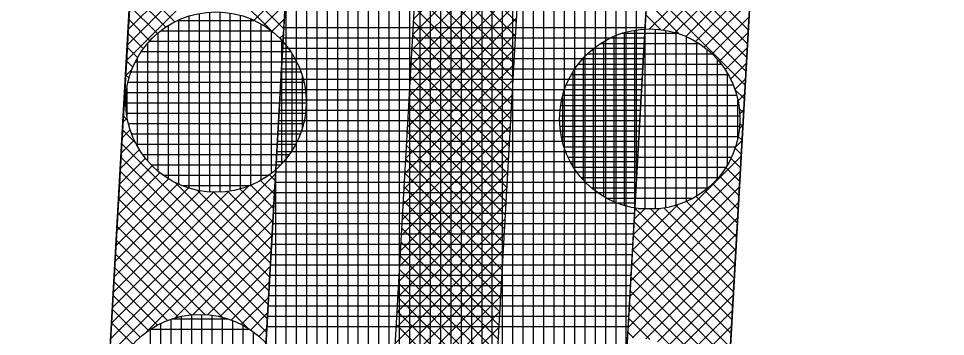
# Model space of a CAD drawing. Extents: x -565346 to -564154, y -1097386 to -1095620.
# Drawn here: x -564307.38 to -564289.4, y -1097295.58 to -1097289.41 of the extents above; entities that cross this region are included whole.
import ezdxf

# ---------------------------------------------------------------- set-up
doc = ezdxf.new("R2010")
doc.units = 0
for name, color, linetype in [('Vrstva 1', 7, 'Continuous'), ('Vrstva 13', 7, 'Continuous'), ('Vrstva 41', 7, 'Continuous'), ('Vrstva 42', 7, 'Continuous'), ('Vrstva 43', 7, 'Continuous'), ('Vrstva 44', 7, 'Continuous')]:
    doc.layers.add(name, color=color, linetype=linetype)

msp = doc.modelspace()

# ---------------------------------------------------------------- linework, layer by layer
at = {"layer": 'Vrstva 1'}
msp.add_line((-564307.09, -1097322.09), (-564296.5, -1097135.53), dxfattribs=at)
at = {"layer": 'Vrstva 13'}
msp.add_line((-564291.2, -1097253.99), (-564294.24, -1097307.55), dxfattribs=at)
at = {"layer": 'Vrstva 41'}
for points in [[(-564307.383, -1097332.191), (-564304.399, -1097332.838), (-564304.096, -1097322.37), (-564303.226, -1097307.04), (-564296.016, -1097180.02), (-564294.347, -1097150.646), (-564297.42, -1097150.37), (-564307.09, -1097322.09)], [(-564297.082, -1097322.329), (-564302.848, -1097333.175), (-564300.817, -1097333.615), (-564295.11, -1097322.88), (-564285.364, -1097151.156), (-564287.358, -1097151.043), (-564289.027, -1097180.417), (-564293.197, -1097253.877), (-564296.237, -1097307.437)]]:
    msp.add_lwpolyline(points, close=True, dxfattribs=at)
at = {"layer": 'Vrstva 42'}
for p, q in [((-564302.073, -1097286.727), (-564305.279, -1097289.933)), ((-564302.447, -1097286.819), (-564305.262, -1097289.634)), ((-564305.1, -1097286.748), (-564302.237, -1097289.611)), ((-564302.09, -1097287.027), (-564305.296, -1097290.233)), ((-564305.115, -1097287.016), (-564302.456, -1097289.674)), ((-564297.598, -1097287.303), (-564299.722, -1097289.427)), ((-564297.615, -1097287.603), (-564299.739, -1097289.727)), ((-564299.618, -1097287.588), (-564297.722, -1097289.484)), ((-564293.107, -1097287.584), (-564295.137, -1097289.614)), ((-564295.119, -1097287.738), (-564293.223, -1097289.633)), ((-564297.632, -1097287.902), (-564299.756, -1097290.027)), ((-564299.633, -1097287.856), (-564297.737, -1097289.752)), ((-564293.124, -1097287.883), (-564294.876, -1097289.636)), ((-564299.648, -1097288.123), (-564297.752, -1097290.019)), ((-564295.134, -1097288.005), (-564293.238, -1097289.901)), ((-564297.649, -1097288.202), (-564299.773, -1097290.326)), ((-564295.149, -1097288.273), (-564293.254, -1097290.169)), ((-564293.141, -1097288.183), (-564294.644, -1097289.686)), ((-564297.666, -1097288.502), (-564299.79, -1097290.626)), ((-564299.663, -1097288.391), (-564297.767, -1097290.287)), ((-564295.164, -1097288.541), (-564293.269, -1097290.436)), ((-564293.158, -1097288.483), (-564294.435, -1097289.76)), ((-564305.205, -1097288.622), (-564304.35, -1097289.478)), ((-564299.679, -1097288.659), (-564297.783, -1097290.554)), ((-564305.22, -1097288.89), (-564304.528, -1097289.582)), ((-564302.192, -1097288.826), (-564302.815, -1097289.449)), ((-564297.683, -1097288.802), (-564299.807, -1097290.926)), ((-564295.18, -1097288.808), (-564293.284, -1097290.704)), ((-564293.175, -1097288.783), (-564294.247, -1097289.856)), ((-564299.694, -1097288.926), (-564297.798, -1097290.822)), ((-564295.195, -1097289.076), (-564294.557, -1097289.714)), ((-564305.235, -1097289.158), (-564304.689, -1097289.704)), ((-564302.209, -1097289.126), (-564302.632, -1097289.549)), ((-564297.7, -1097289.102), (-564299.824, -1097291.226)), ((-564299.709, -1097289.194), (-564297.813, -1097291.09)), ((-564293.192, -1097289.083), (-564294.079, -1097289.97)), ((-564305.251, -1097289.425), (-564304.834, -1097289.843)), ((-564302.226, -1097289.426), (-564302.466, -1097289.666)), ((-564297.717, -1097289.402), (-564299.841, -1097291.526)), ((-564295.21, -1097289.343), (-564294.926, -1097289.628)), ((-564293.209, -1097289.383), (-564293.927, -1097290.1)), ((-564299.724, -1097289.462), (-564297.828, -1097291.357)), ((-564295.225, -1097289.611), (-564295.218, -1097289.619)), ((-564305.266, -1097289.693), (-564304.963, -1097289.996)), ((-564302.243, -1097289.726), (-564302.317, -1097289.8)), ((-564297.734, -1097289.702), (-564299.858, -1097291.826)), ((-564299.739, -1097289.729), (-564297.843, -1097291.625)), ((-564293.226, -1097289.683), (-564293.79, -1097290.247)), ((-564305.281, -1097289.961), (-564305.074, -1097290.167)), ((-564297.751, -1097290.001), (-564299.875, -1097292.126)), ((-564299.755, -1097289.997), (-564297.859, -1097291.893)), ((-564293.243, -1097289.982), (-564293.67, -1097290.409)), ((-564305.296, -1097290.229), (-564305.167, -1097290.358)), ((-564297.768, -1097290.301), (-564299.892, -1097292.425)), ((-564299.77, -1097290.264), (-564297.874, -1097292.16)), ((-564293.26, -1097290.282), (-564293.567, -1097290.589)), ((-564305.184, -1097290.404), (-564305.313, -1097290.533)), ((-564305.311, -1097290.497), (-564305.239, -1097290.569)), ((-564297.785, -1097290.601), (-564299.909, -1097292.725)), ((-564299.785, -1097290.532), (-564297.889, -1097292.428)), ((-564293.277, -1097290.582), (-564293.483, -1097290.788)), ((-564305.284, -1097290.787), (-564305.33, -1097290.833)), ((-564305.326, -1097290.764), (-564305.287, -1097290.804)), ((-564299.8, -1097290.8), (-564297.904, -1097292.696)), ((-564293.484, -1097290.787), (-564293.299, -1097290.972)), ((-564305.341, -1097291.032), (-564305.302, -1097291.071)), ((-564297.802, -1097290.901), (-564299.926, -1097293.025)), ((-564293.294, -1097290.882), (-564293.421, -1097291.009)), ((-564305.301, -1097291.087), (-564305.347, -1097291.132)), ((-564297.819, -1097291.201), (-564299.943, -1097293.325)), ((-564299.815, -1097291.067), (-564297.919, -1097292.963)), ((-564293.398, -1097291.156), (-564293.314, -1097291.239)), ((-564293.311, -1097291.182), (-564293.39, -1097291.261)), ((-564305.275, -1097291.343), (-564305.364, -1097291.432)), ((-564305.356, -1097291.3), (-564305.267, -1097291.388)), ((-564299.83, -1097291.335), (-564297.935, -1097293.231)), ((-564305.219, -1097291.571), (-564305.38, -1097291.732)), ((-564305.371, -1097291.568), (-564305.112, -1097291.827)), ((-564297.836, -1097291.501), (-564299.96, -1097293.625)), ((-564293.328, -1097291.482), (-564293.394, -1097291.548)), ((-564293.389, -1097291.448), (-564293.33, -1097291.507)), ((-564305.139, -1097291.773), (-564305.397, -1097292.032)), ((-564299.846, -1097291.603), (-564297.95, -1097293.499)), ((-564293.418, -1097291.701), (-564293.345, -1097291.774)), ((-564305.039, -1097291.956), (-564305.414, -1097292.331)), ((-564305.386, -1097291.835), (-564302.525, -1097294.696)), ((-564297.853, -1097291.801), (-564299.977, -1097293.925)), ((-564299.861, -1097291.87), (-564297.965, -1097293.766)), ((-564293.477, -1097291.925), (-564293.36, -1097292.042)), ((-564293.345, -1097291.782), (-564293.471, -1097291.907)), ((-564304.922, -1097292.122), (-564305.431, -1097292.631)), ((-564305.401, -1097292.103), (-564302.541, -1097294.964)), ((-564297.87, -1097292.1), (-564299.995, -1097294.225)), ((-564299.876, -1097292.138), (-564297.98, -1097294.034)), ((-564293.362, -1097292.082), (-564295.486, -1097294.205)), ((-564293.56, -1097292.125), (-564293.375, -1097292.31)), ((-564304.788, -1097292.271), (-564305.448, -1097292.931)), ((-564293.662, -1097292.306), (-564293.39, -1097292.577)), ((-564302.396, -1097292.425), (-564305.6, -1097295.628)), ((-564304.639, -1097292.404), (-564305.465, -1097293.23)), ((-564305.416, -1097292.371), (-564302.556, -1097295.232)), ((-564302.516, -1097292.443), (-564302.404, -1097292.555)), ((-564297.887, -1097292.4), (-564300.012, -1097294.524)), ((-564299.891, -1097292.406), (-564297.995, -1097294.302)), ((-564293.379, -1097292.381), (-564295.503, -1097294.505)), ((-564293.781, -1097292.47), (-564293.405, -1097292.845)), ((-564302.915, -1097292.661), (-564305.583, -1097295.328)), ((-564304.29, -1097292.621), (-564305.499, -1097293.83)), ((-564304.473, -1097292.521), (-564305.482, -1097293.53)), ((-564305.432, -1097292.639), (-564302.571, -1097295.499)), ((-564304.347, -1097292.592), (-564302.51, -1097294.429)), ((-564302.878, -1097292.647), (-564302.434, -1097293.09)), ((-564302.687, -1097292.554), (-564302.419, -1097292.823)), ((-564299.906, -1097292.673), (-564298.011, -1097294.569)), ((-564293.916, -1097292.617), (-564293.421, -1097293.113)), ((-564302.413, -1097292.725), (-564305.617, -1097295.928)), ((-564303.3, -1097292.763), (-564305.566, -1097295.029)), ((-564303.599, -1097292.779), (-564305.549, -1097294.729)), ((-564303.856, -1097292.753), (-564305.532, -1097294.429)), ((-564304.086, -1097292.7), (-564305.515, -1097294.13)), ((-564303.909, -1097292.747), (-564302.495, -1097294.161)), ((-564303.593, -1097292.78), (-564302.48, -1097293.893)), ((-564303.324, -1097292.767), (-564302.465, -1097293.626)), ((-564303.089, -1097292.719), (-564302.449, -1097293.358)), ((-564297.904, -1097292.7), (-564300.029, -1097294.824)), ((-564293.396, -1097292.681), (-564295.52, -1097294.805)), ((-564294.067, -1097292.749), (-564293.436, -1097293.38)), ((-564305.447, -1097292.906), (-564302.921, -1097295.432)), ((-564302.43, -1097293.024), (-564304.898, -1097295.492)), ((-564297.921, -1097293), (-564300.046, -1097295.124)), ((-564299.922, -1097292.941), (-564298.026, -1097294.837)), ((-564293.413, -1097292.981), (-564295.537, -1097295.105)), ((-564294.591, -1097293.027), (-564295.469, -1097293.906)), ((-564294.627, -1097293.037), (-564293.481, -1097294.183)), ((-564294.42, -1097292.962), (-564293.466, -1097293.916)), ((-564294.235, -1097292.864), (-564293.451, -1097293.648)), ((-564305.462, -1097293.174), (-564303.423, -1097295.213)), ((-564299.937, -1097293.209), (-564298.041, -1097295.105)), ((-564294.95, -1097293.104), (-564295.452, -1097293.606)), ((-564295.233, -1097293.104), (-564295.435, -1097293.306)), ((-564295.423, -1097293.091), (-564293.527, -1097294.986)), ((-564295.117, -1097293.113), (-564293.512, -1097294.719)), ((-564294.858, -1097293.09), (-564293.497, -1097294.451)), ((-564302.447, -1097293.324), (-564304.348, -1097295.224)), ((-564297.938, -1097293.3), (-564300.063, -1097295.424)), ((-564293.43, -1097293.281), (-564295.554, -1097295.405)), ((-564295.438, -1097293.358), (-564293.542, -1097295.254)), ((-564305.477, -1097293.442), (-564303.759, -1097295.16)), ((-564299.952, -1097293.476), (-564298.056, -1097295.372)), ((-564305.492, -1097293.71), (-564304.038, -1097295.164)), ((-564302.464, -1097293.624), (-564304.002, -1097295.162)), ((-564297.955, -1097293.6), (-564300.08, -1097295.724)), ((-564299.967, -1097293.744), (-564298.071, -1097295.64)), ((-564293.447, -1097293.581), (-564295.472, -1097295.606)), ((-564295.453, -1097293.626), (-564293.557, -1097295.522)), ((-564302.482, -1097293.924), (-564303.719, -1097295.162)), ((-564297.973, -1097293.9), (-564300.097, -1097296.024)), ((-564295.468, -1097293.894), (-564293.573, -1097295.789)), ((-564293.464, -1097293.881), (-564295.214, -1097295.631)), ((-564305.507, -1097293.977), (-564304.279, -1097295.206)), ((-564299.982, -1097294.012), (-564298.086, -1097295.908)), ((-564305.522, -1097294.245), (-564304.494, -1097295.274)), ((-564302.499, -1097294.224), (-564303.474, -1097295.199)), ((-564297.99, -1097294.2), (-564300.114, -1097296.324)), ((-564299.998, -1097294.279), (-564298.102, -1097296.175)), ((-564295.483, -1097294.161), (-564293.588, -1097296.057)), ((-564293.481, -1097294.181), (-564294.985, -1097295.684)), ((-564295.499, -1097294.429), (-564293.603, -1097296.325)), ((-564305.537, -1097294.513), (-564304.688, -1097295.362)), ((-564302.516, -1097294.524), (-564303.257, -1097295.265)), ((-564298.007, -1097294.499), (-564300.131, -1097296.624)), ((-564300.013, -1097294.547), (-564298.117, -1097296.443)), ((-564293.498, -1097294.48), (-564294.779, -1097295.761)), ((-564305.552, -1097294.781), (-564304.864, -1097295.469)), ((-564302.533, -1097294.824), (-564303.061, -1097295.352)), ((-564298.024, -1097294.799), (-564300.148, -1097296.923)), ((-564300.028, -1097294.815), (-564298.132, -1097296.71)), ((-564295.514, -1097294.696), (-564293.618, -1097296.592)), ((-564293.515, -1097294.78), (-564294.595, -1097295.86)), ((-564295.529, -1097294.964), (-564294.682, -1097295.811)), ((-564305.567, -1097295.049), (-564305.022, -1097295.594)), ((-564302.55, -1097295.123), (-564302.883, -1097295.457)), ((-564298.041, -1097295.099), (-564300.165, -1097297.223)), ((-564300.043, -1097295.082), (-564298.147, -1097296.978)), ((-564293.532, -1097295.08), (-564294.428, -1097295.976)), ((-564305.582, -1097295.316), (-564305.165, -1097295.734)), ((-564300.058, -1097295.35), (-564298.162, -1097297.246)), ((-564295.544, -1097295.232), (-564295.132, -1097295.644)), ((-564302.567, -1097295.423), (-564302.723, -1097295.58)), ((-564298.058, -1097295.399), (-564300.182, -1097297.523)), ((-564295.559, -1097295.499), (-564295.452, -1097295.607)), ((-564293.549, -1097295.38), (-564294.278, -1097296.109))]:
    msp.add_line(p, q, dxfattribs=at)
msp.add_lwpolyline([(-564300.922, -1097310.531), (-564298.925, -1097310.644), (-564291.523, -1097180.275), (-564289.854, -1097150.901), (-564291.851, -1097150.788), (-564293.52, -1097180.162), (-564300.73, -1097307.182)], close=True, dxfattribs=at)
at = {"layer": 'Vrstva 43'}
for p, q in [((-564295.39, -1097292.517), (-564295.39, -1097169.017)), ((-564295.59, -1097296.041), (-564295.59, -1097172.54)), ((-564295.79, -1097299.565), (-564295.79, -1097176.063)), ((-564295.99, -1097303.088), (-564295.99, -1097179.586)), ((-564296.19, -1097306.612), (-564296.19, -1097183.108)), ((-564296.39, -1097310.136), (-564296.39, -1097186.631)), ((-564296.59, -1097313.66), (-564296.59, -1097190.154)), ((-564296.79, -1097317.184), (-564296.79, -1097193.677)), ((-564296.99, -1097320.708), (-564296.99, -1097197.2)), ((-564297.19, -1097322.532), (-564297.19, -1097200.722)), ((-564297.39, -1097322.908), (-564297.39, -1097204.245)), ((-564297.59, -1097323.285), (-564297.59, -1097207.768)), ((-564297.79, -1097323.661), (-564297.79, -1097211.291)), ((-564297.99, -1097324.037), (-564297.99, -1097214.814)), ((-564298.19, -1097324.413), (-564298.19, -1097218.336)), ((-564298.39, -1097324.789), (-564298.39, -1097221.859)), ((-564298.59, -1097325.166), (-564298.59, -1097225.382)), ((-564298.79, -1097325.542), (-564298.79, -1097228.905)), ((-564298.99, -1097325.918), (-564298.99, -1097232.427)), ((-564299.19, -1097326.294), (-564299.19, -1097235.95)), ((-564299.39, -1097326.67), (-564299.39, -1097239.473)), ((-564299.59, -1097327.047), (-564299.59, -1097242.996)), ((-564299.79, -1097327.423), (-564299.79, -1097246.519)), ((-564299.99, -1097327.799), (-564299.99, -1097250.041)), ((-564300.19, -1097328.175), (-564300.19, -1097253.564)), ((-564300.39, -1097328.551), (-564300.39, -1097257.087)), ((-564300.59, -1097328.928), (-564300.59, -1097260.61)), ((-564300.79, -1097329.304), (-564300.79, -1097264.133)), ((-564300.99, -1097329.68), (-564300.99, -1097267.655)), ((-564301.19, -1097330.056), (-564301.19, -1097271.178)), ((-564301.39, -1097330.432), (-564301.39, -1097274.701)), ((-564301.59, -1097330.809), (-564301.59, -1097278.224)), ((-564301.79, -1097331.185), (-564301.79, -1097281.746)), ((-564301.99, -1097331.561), (-564301.99, -1097285.269)), ((-564302.19, -1097331.937), (-564302.19, -1097288.792)), ((-564302.235, -1097289.59), (-564295.224, -1097289.59)), ((-564302.247, -1097289.79), (-564295.235, -1097289.79)), ((-564302.258, -1097289.99), (-564295.247, -1097289.99)), ((-564302.269, -1097290.19), (-564295.258, -1097290.19)), ((-564302.281, -1097290.39), (-564295.269, -1097290.39)), ((-564302.292, -1097290.59), (-564295.281, -1097290.59)), ((-564302.303, -1097290.79), (-564295.292, -1097290.79)), ((-564302.315, -1097290.99), (-564295.303, -1097290.99)), ((-564302.326, -1097291.19), (-564295.315, -1097291.19)), ((-564302.337, -1097291.39), (-564295.326, -1097291.39)), ((-564302.349, -1097291.59), (-564295.337, -1097291.59)), ((-564302.36, -1097291.79), (-564295.349, -1097291.79)), ((-564302.372, -1097291.99), (-564295.36, -1097291.99)), ((-564302.39, -1097332.313), (-564302.39, -1097292.315)), ((-564302.383, -1097292.19), (-564295.371, -1097292.19)), ((-564302.394, -1097292.39), (-564295.383, -1097292.39)), ((-564302.406, -1097292.59), (-564295.394, -1097292.59)), ((-564302.417, -1097292.79), (-564295.406, -1097292.79)), ((-564302.428, -1097292.99), (-564295.417, -1097292.99)), ((-564302.44, -1097293.19), (-564295.428, -1097293.19)), ((-564302.451, -1097293.39), (-564295.44, -1097293.39)), ((-564302.462, -1097293.59), (-564295.451, -1097293.59)), ((-564302.474, -1097293.79), (-564295.462, -1097293.79)), ((-564302.485, -1097293.99), (-564295.474, -1097293.99)), ((-564302.496, -1097294.19), (-564295.485, -1097294.19)), ((-564302.508, -1097294.39), (-564295.496, -1097294.39)), ((-564302.519, -1097294.59), (-564295.508, -1097294.59)), ((-564302.531, -1097294.79), (-564295.519, -1097294.79)), ((-564302.542, -1097294.99), (-564295.53, -1097294.99)), ((-564302.553, -1097295.19), (-564295.542, -1097295.19)), ((-564302.565, -1097295.39), (-564295.553, -1097295.39))]:
    msp.add_line(p, q, dxfattribs=at)
msp.add_lwpolyline([(-564283.37, -1096906.18), (-564284.87, -1096930.83), (-564282.373, -1096930.972), (-564294.286, -1097140.634), (-564296.782, -1097140.492), (-564297.42, -1097150.37), (-564294.347, -1097150.646), (-564303.226, -1097307.04), (-564304.096, -1097322.37), (-564304.399, -1097332.838), (-564302.848, -1097333.175), (-564297.082, -1097322.329), (-564293.197, -1097253.877), (-564289.027, -1097180.417), (-564287.358, -1097151.043), (-564285.364, -1097151.156), (-564284.798, -1097141.172), (-564286.791, -1097141.059), (-564274.888, -1096931.397), (-564272.899, -1096931.51), (-564271.475, -1096906.55)], dxfattribs=at)
at = {"layer": 'Vrstva 44'}
for p, q in [((-564304.08, -1097289.368), (-564304.08, -1097292.701)), ((-564303.88, -1097289.316), (-564303.88, -1097292.751)), ((-564303.68, -1097289.289), (-564303.68, -1097292.777)), ((-564303.48, -1097289.287), (-564303.48, -1097292.781)), ((-564303.28, -1097289.307), (-564303.28, -1097292.762)), ((-564303.08, -1097289.351), (-564303.08, -1097292.718)), ((-564302.88, -1097289.418), (-564302.88, -1097292.648)), ((-564304.48, -1097289.551), (-564304.48, -1097292.516)), ((-564304.292, -1097289.45), (-564302.813, -1097289.45)), ((-564304.28, -1097289.445), (-564304.28, -1097292.623)), ((-564302.68, -1097289.519), (-564302.68, -1097292.55)), ((-564295.23, -1097289.618), (-564295.23, -1097293.11)), ((-564295.03, -1097289.619), (-564295.03, -1097293.11)), ((-564304.68, -1097289.699), (-564304.68, -1097292.369)), ((-564304.622, -1097289.65), (-564302.483, -1097289.65)), ((-564302.48, -1097289.652), (-564302.48, -1097292.416)), ((-564295.83, -1097289.76), (-564295.83, -1097292.969)), ((-564295.671, -1097289.7), (-564294.597, -1097289.7)), ((-564295.63, -1097289.686), (-564295.63, -1097293.043)), ((-564295.43, -1097289.64), (-564295.43, -1097293.087)), ((-564294.83, -1097289.643), (-564294.83, -1097293.086)), ((-564294.63, -1097289.689), (-564294.63, -1097293.038)), ((-564294.43, -1097289.764), (-564294.43, -1097292.964)), ((-564304.88, -1097289.897), (-564304.88, -1097292.173)), ((-564304.838, -1097289.85), (-564302.266, -1097289.85)), ((-564302.28, -1097289.835), (-564302.28, -1097292.235)), ((-564296.092, -1097289.9), (-564294.178, -1097289.9)), ((-564296.03, -1097289.862), (-564296.03, -1097292.866)), ((-564294.23, -1097289.869), (-564294.23, -1097292.861)), ((-564304.997, -1097290.05), (-564302.105, -1097290.05)), ((-564302.08, -1097290.09), (-564302.08, -1097291.978)), ((-564296.344, -1097290.1), (-564293.927, -1097290.1)), ((-564296.23, -1097290), (-564296.23, -1097292.729)), ((-564294.03, -1097290.007), (-564294.03, -1097292.718)), ((-564305.114, -1097290.25), (-564301.989, -1097290.25)), ((-564305.08, -1097290.185), (-564305.08, -1097291.885)), ((-564296.523, -1097290.3), (-564293.749, -1097290.3)), ((-564296.43, -1097290.188), (-564296.43, -1097292.539)), ((-564293.83, -1097290.201), (-564293.83, -1097292.528)), ((-564305.201, -1097290.45), (-564301.904, -1097290.45)), ((-564301.88, -1097290.52), (-564301.88, -1097291.545)), ((-564296.656, -1097290.5), (-564293.615, -1097290.5)), ((-564296.63, -1097290.456), (-564296.63, -1097292.271)), ((-564293.63, -1097290.475), (-564293.63, -1097292.255)), ((-564305.257, -1097290.65), (-564301.845, -1097290.65)), ((-564296.752, -1097290.7), (-564293.518, -1097290.7)), ((-564305.29, -1097290.85), (-564301.813, -1097290.85)), ((-564305.28, -1097290.762), (-564305.28, -1097291.301)), ((-564305.3, -1097291.05), (-564301.804, -1097291.05)), ((-564296.83, -1097290.929), (-564296.83, -1097291.796)), ((-564296.821, -1097290.9), (-564293.45, -1097290.9)), ((-564293.43, -1097290.974), (-564293.43, -1097291.748)), ((-564296.865, -1097291.1), (-564293.407, -1097291.1)), ((-564305.287, -1097291.25), (-564301.817, -1097291.25)), ((-564296.883, -1097291.3), (-564293.387, -1097291.3)), ((-564305.251, -1097291.45), (-564301.853, -1097291.45)), ((-564296.878, -1097291.5), (-564293.391, -1097291.5)), ((-564305.188, -1097291.65), (-564301.914, -1097291.65)), ((-564296.851, -1097291.7), (-564293.42, -1097291.7)), ((-564305.098, -1097291.85), (-564302.006, -1097291.85)), ((-564296.8, -1097291.9), (-564293.472, -1097291.9)), ((-564304.976, -1097292.05), (-564302.128, -1097292.05)), ((-564296.722, -1097292.1), (-564293.549, -1097292.1)), ((-564304.808, -1097292.25), (-564302.295, -1097292.25)), ((-564296.612, -1097292.3), (-564293.658, -1097292.3)), ((-564304.577, -1097292.45), (-564302.525, -1097292.45)), ((-564304.221, -1097292.65), (-564302.885, -1097292.65)), ((-564296.466, -1097292.5), (-564293.807, -1097292.5)), ((-564296.263, -1097292.7), (-564294.008, -1097292.7)), ((-564295.971, -1097292.9), (-564294.301, -1097292.9)), ((-564295.355, -1097293.1), (-564294.931, -1097293.1)), ((-564304.23, -1097295.195), (-564304.23, -1097298.614)), ((-564304.03, -1097295.163), (-564304.03, -1097298.644)), ((-564303.83, -1097295.155), (-564303.83, -1097298.652)), ((-564303.63, -1097295.171), (-564303.63, -1097298.637)), ((-564304.63, -1097295.332), (-564304.63, -1097298.475)), ((-564304.43, -1097295.251), (-564304.43, -1097298.557)), ((-564304.397, -1097295.24), (-564303.323, -1097295.24)), ((-564303.43, -1097295.21), (-564303.43, -1097298.599)), ((-564303.23, -1097295.274), (-564303.23, -1097298.535)), ((-564303.03, -1097295.365), (-564303.03, -1097298.441)), ((-564304.83, -1097295.448), (-564304.83, -1097298.361)), ((-564304.818, -1097295.44), (-564302.905, -1097295.44)), ((-564302.83, -1097295.493), (-564302.83, -1097298.316))]:
    msp.add_line(p, q, dxfattribs=at)
for centre in [(-564303.552, -1097291.034), (-564295.135, -1097291.364), (-564303.862, -1097296.904)]:
    msp.add_circle(centre, 1.75, dxfattribs=at)

doc.saveas('drawing.dxf')
